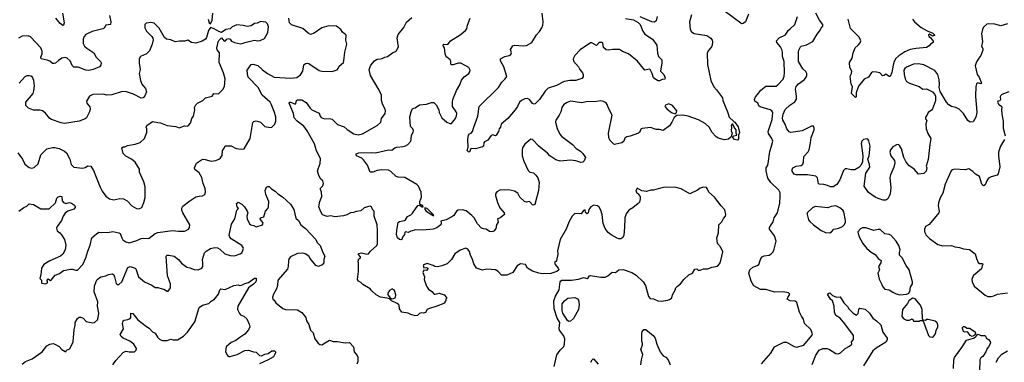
# Model space of a CAD drawing. Extents: x 2133461 to 2293071, y 753526 to 916327.
# Tile 422 of 459: x 2247897 to 2259296, y 888985 to 892949. Entities that reach past the tile are written whole.
import ezdxf

# ---------------------------------------------------------------- set-up
doc = ezdxf.new("R2010")
doc.units = 0

msp = doc.modelspace()

# ---------------------------------------------------------------- linework, layer by layer
at = {"layer": '0CON10XD'}
for points in [[(2256336, 893015), (2256299, 892925), (2256274, 892906), (2256255, 892903), (2256245, 892909), (2256052, 893052)], [(2248938, 892998), (2248954, 892925), (2248948, 892895), (2248895, 892886), (2248875, 892853), (2248858, 892842), (2248735, 892812), (2248663, 892777), (2248644, 892755), (2248632, 892725), (2248633, 892675), (2248649, 892645), (2248675, 892619), (2248754, 892565), (2248783, 892515), (2248832, 892465), (2248839, 892449), (2248835, 892422), (2248820, 892405), (2248747, 892373), (2248699, 892361), (2248664, 892366), (2248575, 892400), (2248522, 892402), (2248505, 892418), (2248480, 892475), (2248445, 892504), (2248425, 892512), (2248385, 892504), (2248345, 892479), (2248312, 892448), (2248295, 892441), (2248275, 892444), (2248245, 892469), (2248215, 892482), (2248146, 892496), (2248143, 892515), (2248157, 892555), (2248158, 892585), (2248143, 892625), (2248022, 892752), (2247994, 892764), (2247925, 892759), (2247882, 892735)], [(2247886, 890734), (2247943, 890777), (2247980, 890790), (2248005, 890817), (2248055, 890810), (2248142, 890762), (2248239, 890761), (2248310, 890830), (2248326, 890884), (2248342, 890898), (2248367, 890907), (2248385, 890902), (2248390, 890855), (2248405, 890834), (2248432, 890822), (2248475, 890834), (2248495, 890828), (2248532, 890802), (2248541, 890785), (2248539, 890775), (2248523, 890757), (2248456, 890734), (2248425, 890712), (2248402, 890678), (2248382, 890625), (2248330, 890555), (2248324, 890536), (2248330, 890505), (2248363, 890483), (2248382, 890462), (2248415, 890408), (2248432, 890342), (2248424, 890285), (2248395, 890237), (2248368, 890212), (2248245, 890160), (2248175, 890117), (2248148, 890075), (2248141, 889999), (2248130, 889955), (2248150, 889935), (2248150, 889905), (2248155, 889900), (2248195, 889892), (2248220, 889905), (2248220, 889925), (2248212, 889935), (2248225, 889952), (2248253, 889933), (2248260, 889935), (2248307, 889995), (2248356, 890014), (2248404, 890046), (2248485, 890064), (2248505, 890064), (2248545, 890050), (2248565, 890051), (2248626, 890115), (2248662, 890195), (2248687, 890273), (2248711, 890339), (2248732, 890425), (2248785, 890472), (2248815, 890491), (2248915, 890486), (2248975, 890499), (2249044, 890484), (2249062, 890475), (2249078, 890425), (2249091, 890401), (2249125, 890379), (2249165, 890369), (2249255, 890393), (2249305, 890416), (2249395, 890423), (2249465, 890476), (2249495, 890489), (2249665, 890512), (2249735, 890501), (2249805, 890503), (2249825, 890509), (2249850, 890525), (2249864, 890545), (2249868, 890575), (2249786, 890715), (2249773, 890745), (2249773, 890767), (2249787, 890793), (2249866, 890854), (2249935, 890898), (2249975, 890908), (2250015, 890913), (2250040, 890925), (2250050, 890955), (2250046, 890995), (2250021, 891055), (2250007, 891125), (2249975, 891178), (2249924, 891215), (2249922, 891235), (2249945, 891291), (2250015, 891334), (2250045, 891332), (2250115, 891311), (2250168, 891322), (2250203, 891337), (2250220, 891350), (2250240, 891380), (2250244, 891435), (2250262, 891455), (2250275, 891490), (2250345, 891489), (2250405, 891458), (2250465, 891452), (2250494, 891456), (2250567, 891575), (2250595, 891760), (2250608, 891772), (2250635, 891778), (2250685, 891763), (2250735, 891713), (2250795, 891701), (2250815, 891707), (2250849, 891741), (2250862, 891775), (2250861, 891825), (2250845, 891887), (2250814, 891965), (2250795, 891994), (2250706, 892075), (2250656, 892165), (2250542, 892285), (2250533, 892323), (2250532, 892365), (2250575, 892430), (2250595, 892436), (2250655, 892418), (2250708, 892368), (2250765, 892326), (2250845, 892286), (2251035, 892272), (2251105, 892282), (2251147, 892313), (2251174, 892355), (2251185, 892428), (2251205, 892442), (2251224, 892446), (2251245, 892443), (2251365, 892361), (2251394, 892354), (2251515, 892351), (2251571, 892369), (2251584, 892385), (2251597, 892413), (2251644, 892455), (2251651, 892475), (2251661, 892575), (2251684, 892665), (2251673, 892713), (2251677, 892765), (2251672, 892775), (2251636, 892806), (2251615, 892836), (2251565, 892876), (2251475, 892880), (2251395, 892857), (2251305, 892794), (2251265, 892778), (2251235, 892793), (2251175, 892846), (2251045, 892889), (2251021, 892915), (2251012, 892968)], [(2248391, 893025), (2248410, 892915), (2248405, 892888), (2248396, 892884), (2248364, 892905), (2248315, 892966)], [(2250080, 892955), (2250090, 892915), (2250105, 892900)], [(2250105, 892900), (2250126, 892944), (2250133, 893025)], [(2252997, 890283), (2252935, 890239), (2252896, 890175), (2252845, 890124), (2252785, 890100), (2252735, 890090), (2252705, 890094), (2252685, 890106), (2252615, 890127), (2252585, 890118), (2252568, 890105), (2252575, 890078), (2252605, 890084), (2252624, 890074), (2252624, 890065), (2252605, 890049), (2252575, 890052), (2252563, 890025), (2252583, 889975), (2252581, 889945), (2252606, 889865), (2252630, 889830), (2252670, 889805), (2252695, 889774), (2252708, 889772), (2252755, 889786), (2252810, 889765), (2252840, 889735), (2252840, 889725), (2252830, 889715), (2252830, 889695), (2252820, 889685), (2252820, 889675), (2252808, 889665), (2252727, 889633), (2252630, 889605), (2252614, 889596), (2252595, 889563), (2252573, 889553), (2252545, 889558), (2252525, 889548), (2252504, 889526), (2252476, 889524), (2252425, 889537), (2252395, 889552), (2252320, 889565), (2252293, 889603), (2252290, 889645), (2252283, 889653), (2252266, 889666), (2252200, 889695), (2252178, 889718), (2252152, 889728), (2252075, 889738), (2252025, 889767), (2251972, 889812), (2251955, 889834), (2251868, 889885), (2251848, 889908), (2251821, 889925), (2251808, 889945), (2251820, 890035), (2251820, 890135), (2251814, 890156), (2251825, 890182), (2251842, 890195), (2251842, 890205), (2251814, 890236), (2251823, 890245), (2251855, 890251), (2251915, 890238), (2251935, 890241), (2251958, 890272), (2252033, 890335), (2252041, 890355), (2252041, 890505), (2252034, 890575), (2252002, 890675), (2252001, 890735), (2251982, 890755), (2251970, 890785), (2251955, 890793), (2251925, 890786), (2251885, 890771), (2251845, 890737), (2251795, 890729), (2251762, 890718), (2251725, 890716), (2251685, 890691), (2251645, 890681), (2251545, 890669), (2251499, 890679), (2251475, 890676), (2251455, 890671), (2251403, 890693), (2251382, 890725), (2251361, 890785), (2251372, 890845), (2251394, 890905), (2251390, 890955), (2251378, 890985), (2251378, 891002), (2251405, 891028), (2251414, 891055), (2251406, 891085), (2251384, 891104), (2251361, 891145), (2251346, 891195), (2251351, 891225), (2251376, 891285), (2251380, 891345), (2251335, 891434), (2251309, 891515), (2251227, 891665), (2251186, 891716), (2251111, 891775), (2251074, 891815), (2251068, 891865), (2251018, 891985), (2251024, 891996), (2251035, 891997), (2251085, 891972), (2251095, 891980), (2251102, 892015), (2251115, 892023), (2251165, 892022), (2251215, 891991), (2251261, 891925), (2251280, 891905), (2251365, 891866), (2251374, 891835), (2251388, 891818), (2251425, 891803), (2251485, 891806), (2251515, 891798), (2251578, 891738), (2251655, 891709), (2251688, 891678), (2251767, 891627), (2251815, 891619), (2251865, 891627), (2252034, 891725), (2252077, 891765), (2252086, 891805), (2252129, 891865), (2252131, 891895), (2252128, 891915), (2252101, 891965), (2252084, 892014), (2252084, 892075), (2252077, 892095), (2252048, 892155), (2251958, 892305), (2251943, 892375), (2251964, 892425), (2252005, 892474), (2252035, 892491), (2252074, 892496), (2252095, 892499), (2252125, 892516), (2252156, 892524), (2252215, 892566), (2252255, 892587), (2252281, 892635), (2252268, 892735), (2252280, 892780), (2252345, 892861), (2252375, 892920), (2252436, 892974)], [(2255447, 891764), (2255419, 891721), (2255345, 891669), (2255305, 891680), (2255265, 891680), (2255202, 891702), (2255105, 891692), (2255089, 891681), (2255074, 891646), (2255063, 891637), (2254965, 891602), (2254925, 891594), (2254903, 891577), (2254893, 891545), (2254868, 891525), (2254785, 891507), (2254775, 891509), (2254728, 891555), (2254716, 891585), (2254715, 891635), (2254758, 891845), (2254713, 891925), (2254700, 891970), (2254686, 891986), (2254655, 892004), (2254625, 892011), (2254575, 892002), (2254455, 891999), (2254405, 891988), (2254275, 892006), (2254237, 891993), (2254195, 891968), (2254173, 891935), (2254161, 891885), (2254142, 891845), (2254106, 891785), (2254102, 891762), (2254120, 891690), (2254151, 891625), (2254175, 891598), (2254299, 891505), (2254340, 891460), (2254389, 891429), (2254415, 891402), (2254448, 891355), (2254431, 891315), (2254415, 891301), (2254395, 891297), (2254335, 891317), (2254275, 891326), (2254155, 891311), (2254105, 891329), (2254034, 891375), (2254009, 891405), (2253909, 891485), (2253835, 891562), (2253815, 891566), (2253745, 891509), (2253719, 891465), (2253713, 891443), (2253714, 891374), (2253734, 891314), (2253785, 891206), (2253805, 891186), (2253845, 891177), (2253872, 891152), (2253895, 891118), (2253910, 891065), (2253902, 890975), (2253860, 890810), (2253846, 890804), (2253835, 890807), (2253805, 890842), (2253795, 890847), (2253765, 890840), (2253740, 890845), (2253686, 890895), (2253663, 890943), (2253626, 890966), (2253555, 890982), (2253505, 890978), (2253465, 890982), (2253421, 890959), (2253407, 890935), (2253406, 890915), (2253428, 890835), (2253455, 890772), (2253506, 890715), (2253509, 890695), (2253455, 890652), (2253430, 890645), (2253437, 890605), (2253418, 890575), (2253410, 890535), (2253392, 890508), (2253375, 890497), (2253355, 890494), (2253335, 890500), (2253296, 890526), (2253265, 890529), (2253245, 890538), (2253199, 890589), (2253160, 890655), (2253133, 890685), (2253065, 890736), (2253025, 890749), (2252975, 890747), (2252955, 890733), (2252924, 890685), (2252902, 890668), (2252835, 890634), (2252771, 890619), (2252776, 890596), (2252771, 890575), (2252728, 890542), (2252685, 890526), (2252565, 890515), (2252485, 890519), (2252425, 890504), (2252395, 890489), (2252365, 890494), (2252355, 890487), (2252351, 890465), (2252329, 890435), (2252322, 890408), (2252308, 890402), (2252295, 890406), (2252270, 890425), (2252258, 890465), (2252262, 890515), (2252279, 890601), (2252296, 890614), (2252352, 890625), (2252365, 890633), (2252388, 890672), (2252425, 890692), (2252445, 890712), (2252505, 890798), (2252525, 890804), (2252558, 890785), (2252570, 890785), (2252565, 890798), (2252533, 890813), (2252530, 890820), (2252529, 890845), (2252543, 890875), (2252549, 890895), (2252545, 890955), (2252513, 891023), (2252495, 891042), (2252355, 891124), (2252279, 891129), (2252255, 891136), (2252193, 891193), (2252165, 891208), (2252089, 891211), (2252037, 891203), (2251985, 891184), (2251956, 891186), (2251925, 891266), (2251879, 891329), (2251859, 891349), (2251798, 891375), (2251792, 891385), (2251794, 891396), (2251825, 891410), (2251965, 891413), (2252015, 891408), (2252165, 891444), (2252205, 891440), (2252242, 891468), (2252262, 891475), (2252335, 891481), (2252365, 891491), (2252391, 891505), (2252424, 891545), (2252431, 891565), (2252434, 891615), (2252453, 891647), (2252456, 891665), (2252448, 891685), (2252421, 891715), (2252414, 891826), (2252428, 891885), (2252445, 891920), (2252475, 891930), (2252525, 891964), (2252608, 891972), (2252665, 891991), (2252690, 891990), (2252719, 891965), (2252748, 891908), (2252754, 891875), (2252786, 891815), (2252843, 891763), (2252875, 891748), (2252895, 891750), (2252941, 891805), (2252954, 891836), (2252957, 891865), (2252950, 891885), (2252906, 891945), (2252906, 891995), (2252913, 892025), (2252955, 892130), (2252994, 892196), (2253011, 892249), (2253042, 892288), (2253097, 892325), (2253109, 892345), (2253111, 892365), (2253095, 892396), (2253006, 892446), (2252975, 892447), (2252915, 892427), (2252895, 892427), (2252887, 892435), (2252888, 892468), (2252879, 892485), (2252844, 892514), (2252832, 892532), (2252822, 892555), (2252814, 892625), (2252794, 892656), (2252806, 892666), (2252855, 892662), (2252883, 892705), (2252995, 892776), (2253059, 892825), (2253072, 892845), (2253080, 892885), (2253113, 892967)], [(2255331, 892451), (2255316, 892355), (2255355, 892316), (2255371, 892275), (2255365, 892262), (2255335, 892258), (2255305, 892243), (2255285, 892243), (2255235, 892278), (2255221, 892325), (2255195, 892372), (2255185, 892377), (2255135, 892367), (2255048, 892468), (2254945, 892555), (2254875, 892581), (2254843, 892603), (2254765, 892606), (2254715, 892596), (2254685, 892602), (2254656, 892626), (2254647, 892677), (2254637, 892687), (2254605, 892684), (2254575, 892651), (2254521, 892681), (2254505, 892682), (2254385, 892601), (2254324, 892535), (2254303, 892495), (2254310, 892470), (2254366, 892405), (2254382, 892372), (2254414, 892335), (2254420, 892310), (2254420, 892290), (2254405, 892270), (2254335, 892246), (2254265, 892244), (2254200, 892235), (2254113, 892187), (2254015, 892156), (2253979, 892121), (2253916, 892025), (2253865, 891976), (2253855, 891973), (2253835, 891981), (2253805, 892024), (2253777, 892037), (2253745, 892035), (2253707, 892013), (2253685, 891995), (2253661, 891945), (2253632, 891905), (2253547, 891805), (2253471, 891739), (2253464, 891706), (2253449, 891685), (2253442, 891655), (2253415, 891612), (2253405, 891607), (2253375, 891619), (2253355, 891611), (2253315, 891556), (2253277, 891535), (2253270, 891525), (2253266, 891485), (2253255, 891477), (2253175, 891457), (2253125, 891458), (2253115, 891450), (2253108, 891425), (2253095, 891418), (2253077, 891435), (2253091, 891475), (2253084, 891565), (2253094, 891615), (2253103, 891627), (2253125, 891636), (2253141, 891655), (2253153, 891707), (2253201, 891835), (2253218, 891945), (2253441, 892165), (2253479, 892225), (2253519, 892265), (2253536, 892294), (2253504, 892405), (2253464, 892475), (2253462, 892498), (2253512, 892525), (2253564, 892536), (2253584, 892546), (2253589, 892565), (2253579, 892605), (2253605, 892646), (2253626, 892654), (2253725, 892646), (2253765, 892651), (2253825, 892684), (2253881, 892775), (2253915, 892814), (2253943, 892857), (2253954, 892885), (2253957, 892925), (2253946, 893025)], [(2254912, 892965), (2255005, 892946), (2255057, 892917), (2255082, 892892), (2255111, 892815), (2255135, 892781), (2255225, 892724), (2255272, 892655), (2255281, 892561), (2255292, 892525), (2255333, 892485), (2255331, 892451)], [(2255279, 892985), (2255266, 892935), (2255248, 892922), (2255214, 892924), (2255081, 892981)], [(2255676, 893005), (2255652, 892925), (2255660, 892835), (2255675, 892810), (2255705, 892789), (2255852, 892765), (2255897, 892737), (2255914, 892714), (2255918, 892695), (2255914, 892655), (2255906, 892634), (2255869, 892591), (2255857, 892563), (2255860, 892430), (2255897, 892245), (2255934, 892174), (2255965, 892136), (2256033, 892045), (2256036, 892015), (2256091, 891885), (2256110, 891820), (2256165, 891770), (2256178, 891765), (2256215, 891710), (2256230, 891645), (2256220, 891615), (2256219, 891571), (2256206, 891554), (2256172, 891562), (2256153, 891585), (2256152, 891595), (2256164, 891606), (2256200, 891615), (2256192, 891635), (2256193, 891675), (2256168, 891705), (2256155, 891740), (2256145, 891740), (2256133, 891725), (2256138, 891705), (2256134, 891665), (2256144, 891635), (2256133, 891595), (2256105, 891566), (2256055, 891560), (2255985, 891580), (2255958, 891598), (2255915, 891646), (2255881, 891705), (2255835, 891748), (2255755, 891791), (2255635, 891833), (2255574, 891846), (2255505, 891842), (2255475, 891818), (2255447, 891764)], [(2256484, 888966), (2256595, 889089), (2256634, 889166), (2256745, 889217), (2256775, 889220), (2256865, 889169), (2256892, 889162), (2256975, 889184), (2257069, 889295), (2257074, 889315), (2257056, 889365), (2256985, 889435), (2256972, 889485), (2256949, 889519), (2256927, 889567), (2256895, 889679), (2256875, 889693), (2256816, 889696), (2256784, 889714), (2256789, 889735), (2256811, 889765), (2256812, 889775), (2256798, 889788), (2256735, 889799), (2256635, 889798), (2256535, 889826), (2256475, 889828), (2256395, 889871), (2256367, 889925), (2256340, 890015), (2256349, 890055), (2256385, 890086), (2256435, 890104), (2256455, 890118), (2256478, 890185), (2256493, 890207), (2256515, 890216), (2256574, 890226), (2256594, 890236), (2256619, 890265), (2256633, 890295), (2256657, 890385), (2256635, 890448), (2256576, 890525), (2256578, 890545), (2256599, 890575), (2256619, 890611), (2256632, 890658), (2256671, 890715), (2256699, 890825), (2256702, 890905), (2256700, 890945), (2256686, 890976), (2256595, 891066), (2256558, 891115), (2256538, 891202), (2256540, 891235), (2256555, 891258), (2256562, 891285), (2256580, 891425), (2256602, 891485), (2256616, 891545), (2256605, 891575), (2256565, 891634), (2256562, 891655), (2256607, 891793), (2256615, 891875), (2256606, 891895), (2256585, 891908), (2256470, 891940), (2256454, 891954), (2256443, 891983), (2256410, 892005), (2256404, 892025), (2256414, 892055), (2256440, 892085), (2256479, 892135), (2256535, 892179), (2256655, 892182), (2256675, 892196), (2256735, 892263), (2256747, 892295), (2256753, 892335), (2256746, 892465), (2256728, 892525), (2256727, 892575), (2256719, 892605), (2256705, 892635), (2256664, 892685), (2256660, 892705), (2256689, 892741), (2256764, 892776), (2256794, 892826), (2256818, 892842), (2256870, 892895), (2256904, 892986)], [(2257250, 891030), (2257207, 891043), (2257155, 891045), (2257145, 891051), (2257135, 891118), (2257115, 891139), (2257016, 891154), (2256885, 891153), (2256865, 891164), (2256842, 891195), (2256839, 891215), (2256847, 891235), (2256885, 891256), (2256946, 891264), (2256964, 891276), (2256972, 891305), (2256974, 891366), (2257025, 891421), (2257037, 891445), (2257054, 891524), (2257059, 891585), (2257094, 891675), (2257096, 891695), (2257086, 891716), (2257066, 891716), (2256956, 891664), (2256825, 891643), (2256805, 891650), (2256778, 891685), (2256761, 891741), (2256731, 891785), (2256727, 891815), (2256735, 891855), (2256760, 891910), (2256815, 891959), (2256870, 892000), (2256889, 892031), (2256892, 892065), (2256878, 892145), (2256885, 892175), (2256915, 892209), (2256985, 892259), (2257004, 892285), (2257011, 892305), (2257011, 892325), (2257000, 892350), (2256965, 892381), (2256914, 892465), (2256913, 892573), (2256918, 892595), (2256936, 892634), (2256945, 892642), (2257005, 892657), (2257081, 892699), (2257128, 892782), (2257158, 892815), (2257175, 892853), (2257194, 892875), (2257196, 892895), (2257155, 892943), (2257116, 893025)], [(2258233, 892955), (2258256, 892925), (2258335, 892858), (2258405, 892819), (2258468, 892795), (2258488, 892775), (2258490, 892765), (2258465, 892758), (2258432, 892782), (2258418, 892775), (2258422, 892755), (2258443, 892743), (2258471, 892701), (2258473, 892687), (2258442, 892668), (2258425, 892647), (2258395, 892628), (2258275, 892618), (2258205, 892604), (2258145, 892579), (2258077, 892533), (2258041, 892499), (2258022, 892465), (2258008, 892425), (2257995, 892338), (2257975, 892292), (2257963, 892293), (2257925, 892318), (2257907, 892303), (2257885, 892298), (2257855, 892333), (2257815, 892344), (2257775, 892346), (2257760, 892340), (2257725, 892283), (2257675, 892262), (2257608, 892182), (2257581, 892105), (2257582, 892055), (2257575, 892048), (2257527, 892097), (2257538, 892175), (2257522, 892205), (2257513, 892295), (2257527, 892325), (2257530, 892355), (2257507, 892395), (2257504, 892455), (2257536, 892504), (2257546, 892565), (2257570, 892625), (2257605, 892653), (2257628, 892682), (2257637, 892705), (2257615, 892747), (2257517, 892847), (2257488, 892955)], [(2247875, 891410), (2247929, 891335), (2247957, 891277), (2248005, 891241), (2248035, 891232), (2248065, 891240), (2248110, 891280), (2248140, 891385), (2248213, 891457), (2248275, 891472), (2248305, 891472), (2248355, 891461), (2248415, 891428), (2248438, 891408), (2248476, 891335), (2248494, 891274), (2248522, 891242), (2248623, 891233), (2248655, 891239), (2248685, 891260), (2248722, 891255), (2248750, 891205), (2248827, 891013), (2248852, 890965), (2248896, 890906), (2248935, 890878), (2248985, 890867), (2249055, 890879), (2249097, 890877), (2249143, 890853), (2249197, 890795), (2249248, 890765), (2249275, 890761), (2249312, 890778), (2249336, 890834), (2249348, 890892), (2249349, 891015), (2249334, 891074), (2249284, 891185), (2249285, 891220), (2249235, 891302), (2249190, 891335), (2249125, 891370), (2249095, 891402), (2249078, 891465), (2249093, 891477), (2249115, 891478), (2249145, 891492), (2249235, 891510), (2249291, 891529), (2249340, 891575), (2249363, 891625), (2249370, 891645), (2249370, 891685), (2249363, 891705), (2249370, 891725), (2249435, 891771), (2249495, 891758), (2249526, 891756), (2249606, 891724), (2249705, 891712), (2249745, 891700), (2249805, 891723), (2249835, 891716), (2249850, 891725), (2249875, 891752), (2249891, 891805), (2249909, 891835), (2249924, 891905), (2249919, 891935), (2249937, 891965), (2249955, 891983), (2250017, 892013), (2250050, 892045), (2250125, 892063), (2250146, 892094), (2250198, 892092), (2250250, 892140), (2250269, 892175), (2250277, 892267), (2250255, 892335), (2250206, 892455), (2250209, 892565), (2250182, 892602), (2250179, 892619), (2250193, 892695), (2250202, 892708), (2250235, 892740), (2250265, 892702), (2250280, 892705), (2250294, 892726), (2250315, 892733), (2250332, 892725), (2250350, 892700), (2250385, 892684), (2250455, 892671), (2250485, 892677), (2250505, 892687), (2250615, 892711), (2250655, 892704), (2250681, 892709), (2250730, 892730), (2250768, 892802), (2250776, 892865), (2250765, 892902), (2250745, 892920), (2250685, 892929), (2250645, 892910), (2250615, 892904), (2250575, 892879), (2250530, 892870), (2250485, 892883), (2250409, 892891), (2250355, 892867), (2250335, 892844), (2250285, 892837), (2250235, 892802), (2250203, 892813), (2250150, 892845), (2250105, 892860), (2250082, 892825), (2250060, 892745), (2250047, 892725), (2250008, 892702), (2249935, 892679), (2249885, 892684), (2249845, 892712), (2249810, 892700), (2249749, 892701), (2249695, 892694), (2249645, 892718), (2249598, 892725), (2249574, 892744), (2249512, 892852), (2249455, 892908), (2249415, 892918), (2249360, 892910), (2249344, 892895), (2249347, 892855), (2249365, 892818), (2249428, 892755), (2249439, 892735), (2249441, 892715), (2249432, 892665), (2249399, 892591), (2249366, 892555), (2249294, 892525), (2249280, 892495), (2249279, 892445), (2249291, 892375), (2249281, 892325), (2249296, 892246), (2249310, 892205), (2249353, 892153), (2249364, 892115), (2249345, 892067), (2249325, 892046), (2249305, 892040), (2249216, 892086), (2249135, 892113), (2249085, 892120), (2248965, 892079), (2248905, 892078), (2248865, 892089), (2248745, 892083), (2248704, 892066), (2248671, 892005), (2248675, 891983), (2248710, 891940), (2248712, 891918), (2248706, 891885), (2248670, 891815), (2248655, 891802), (2248585, 891776), (2248415, 891750), (2248376, 891756), (2248265, 891793), (2248245, 891807), (2248197, 891867), (2248162, 891895), (2248135, 891904), (2248055, 891904), (2247998, 891925), (2247967, 891955), (2247969, 891995), (2248051, 892095), (2248062, 892125), (2248069, 892185), (2248062, 892245), (2248045, 892284), (2248027, 892297), (2248005, 892301), (2247979, 892301), (2247955, 892290), (2247891, 892215)], [(2259335, 892901), (2259255, 892879), (2259185, 892898), (2259115, 892902), (2259095, 892896), (2259055, 892863), (2259043, 892835), (2259034, 892785), (2259044, 892696), (2259032, 892645), (2259046, 892616), (2259047, 892595), (2259026, 892535), (2259000, 892505), (2258975, 892462), (2258961, 892415), (2258981, 892315), (2259005, 892284), (2259031, 892215), (2259025, 892206), (2258985, 892219), (2258975, 892208), (2258966, 892175), (2258964, 892065), (2258977, 891875), (2258968, 891822), (2258934, 891766), (2258902, 891762), (2258875, 891784), (2258824, 891865), (2258774, 891914), (2258735, 891934), (2258684, 891944), (2258654, 891964), (2258626, 891996), (2258555, 892120), (2258541, 892165), (2258548, 892205), (2258542, 892255), (2258525, 892315), (2258492, 892362), (2258365, 892428), (2258303, 892437), (2258245, 892433), (2258165, 892400), (2258144, 892385), (2258133, 892367), (2258136, 892315), (2258150, 892265), (2258166, 892236), (2258198, 892215), (2258311, 892175), (2258355, 892147), (2258395, 892148), (2258466, 892116), (2258493, 892085), (2258499, 892065), (2258498, 892012), (2258465, 891918), (2258455, 891903), (2258416, 891875), (2258401, 891839), (2258385, 891820), (2258384, 891804), (2258398, 891785), (2258389, 891745), (2258393, 891685), (2258412, 891632), (2258446, 891575), (2258433, 891507), (2258415, 891330), (2258390, 891255), (2258400, 891235), (2258392, 891198), (2258365, 891170), (2258304, 891164), (2258251, 891221), (2258192, 891262), (2258158, 891308), (2258135, 891355), (2258105, 891455), (2258084, 891494), (2258075, 891503), (2258055, 891504), (2258005, 891480), (2257979, 891445), (2257971, 891415), (2257984, 891374), (2258025, 891320), (2258029, 891295), (2258019, 891245), (2257977, 891155), (2257973, 891125), (2257981, 891005), (2257976, 890934), (2257964, 890906), (2257948, 890875), (2257925, 890860), (2257895, 890861), (2257835, 890879), (2257802, 890895), (2257725, 890950), (2257674, 891025), (2257695, 891172), (2257738, 891245), (2257736, 891275), (2257717, 891335), (2257732, 891375), (2257742, 891485), (2257729, 891549), (2257717, 891566), (2257705, 891571), (2257665, 891564), (2257648, 891545), (2257638, 891518), (2257659, 891375), (2257654, 891305), (2257637, 891263), (2257611, 891239), (2257565, 891211), (2257525, 891211), (2257475, 891225), (2257454, 891225), (2257435, 891206), (2257392, 891095), (2257358, 891042), (2257315, 891016), (2257285, 891017), (2257250, 891030)], [(2259347, 892113), (2259266, 892084), (2259255, 892072), (2259250, 892055), (2259252, 892025), (2259245, 892012), (2259222, 892008), (2259218, 891995), (2259235, 891967), (2259265, 891947), (2259269, 891935), (2259264, 891915), (2259266, 891855), (2259282, 891775), (2259283, 891693), (2259305, 891605)], [(2255485, 891862), (2255502, 891875), (2255506, 891895), (2255455, 891957), (2255414, 891976), (2255375, 891962), (2255368, 891945), (2255392, 891915), (2255445, 891877), (2255485, 891862)], [(2259297, 891565), (2259253, 891485), (2259228, 891415), (2259228, 891375), (2259244, 891246), (2259224, 891166), (2259215, 891152), (2259145, 891132), (2259115, 891116), (2259097, 891093), (2259075, 891038), (2259055, 891028), (2259035, 891048), (2259009, 891135), (2258963, 891163), (2258933, 891193), (2258885, 891223), (2258845, 891213), (2258715, 891220), (2258695, 891213), (2258681, 891199), (2258610, 891045), (2258585, 890942), (2258552, 890888), (2258535, 890832), (2258531, 890795), (2258542, 890735), (2258538, 890715), (2258425, 890578), (2258385, 890558), (2258373, 890525), (2258372, 890495), (2258393, 890455), (2258429, 890419), (2258525, 890349), (2258585, 890334), (2258684, 890336), (2258725, 890320), (2258778, 890315), (2258825, 890300), (2258895, 890289), (2258960, 890240), (2258974, 890185), (2258995, 890140), (2259008, 890128), (2259045, 890130), (2259048, 890115), (2259042, 890102), (2259032, 890065), (2258936, 889984), (2258919, 889945), (2258924, 889915), (2258948, 889868), (2259075, 889763), (2259105, 889747), (2259145, 889747), (2259175, 889754), (2259216, 889774), (2259335, 889788)], [(2247925, 888962), (2247965, 888994), (2248043, 889025), (2248158, 889105), (2248213, 889177), (2248245, 889194), (2248285, 889201), (2248305, 889196), (2248355, 889168), (2248385, 889134), (2248425, 889110), (2248435, 889110), (2248440, 889125), (2248478, 889142), (2248517, 889223), (2248526, 889365), (2248538, 889412), (2248539, 889445), (2248565, 889492), (2248585, 889506), (2248605, 889508), (2248631, 889495), (2248666, 889456), (2248745, 889442), (2248762, 889445), (2248796, 889475), (2248806, 889505), (2248812, 889555), (2248798, 889635), (2248801, 889685), (2248760, 889800), (2248764, 889865), (2248781, 889919), (2248795, 889944), (2248835, 889976), (2248895, 889984), (2248925, 890002), (2248970, 890010), (2248985, 889996), (2248994, 889975), (2249015, 889898), (2249025, 889887), (2249045, 889886), (2249079, 889915), (2249148, 890082), (2249175, 890094), (2249234, 890074), (2249242, 890065), (2249274, 889975), (2249343, 889915), (2249425, 889878), (2249465, 889849), (2249495, 889850), (2249545, 889834), (2249565, 889833), (2249605, 889808), (2249615, 889808), (2249643, 889845), (2249644, 889895), (2249610, 889985), (2249594, 890215), (2249606, 890224), (2249625, 890224), (2249685, 890213), (2249735, 890174), (2249772, 890132), (2249833, 890085), (2249865, 890080), (2249915, 890058), (2249965, 890056), (2250005, 890074), (2250016, 890094), (2250019, 890135), (2250014, 890175), (2250037, 890253), (2250055, 890272), (2250105, 890303), (2250155, 890313), (2250188, 890308), (2250213, 890293), (2250271, 890241), (2250335, 890220), (2250385, 890217), (2250450, 890240), (2250467, 890253), (2250482, 890278), (2250489, 890305), (2250486, 890315), (2250469, 890335), (2250347, 890415), (2250328, 890435), (2250323, 890455), (2250351, 890585), (2250388, 890645), (2250410, 890745), (2250430, 890765), (2250413, 890785), (2250408, 890822), (2250425, 890840), (2250470, 890815), (2250500, 890785), (2250530, 890735), (2250540, 890715), (2250527, 890675), (2250529, 890645), (2250557, 890587), (2250574, 890574), (2250607, 890567), (2250635, 890552), (2250709, 890575), (2250714, 890595), (2250681, 890645), (2250686, 890655), (2250725, 890670), (2250744, 890735), (2250770, 890765), (2250776, 890784), (2250783, 890847), (2250748, 890925), (2250739, 890975), (2250755, 891013), (2250769, 891021), (2250785, 891018), (2250811, 890991), (2250855, 890964), (2250885, 890934), (2250939, 890899), (2251034, 890815), (2251069, 890755), (2251095, 890653), (2251126, 890625), (2251150, 890575), (2251205, 890534), (2251324, 890405), (2251342, 890372), (2251374, 890335), (2251406, 890256), (2251428, 890215), (2251419, 890175), (2251419, 890135), (2251398, 890112), (2251355, 890093), (2251327, 890107), (2251258, 890185), (2251244, 890214), (2251202, 890242), (2251175, 890249), (2251115, 890243), (2251033, 890207), (2251016, 890185), (2251009, 890165), (2251006, 890094), (2250998, 890062), (2250886, 889935), (2250881, 889875), (2250871, 889835), (2250836, 889775), (2250822, 889735), (2250827, 889717), (2250844, 889704), (2250863, 889675), (2250945, 889606), (2250975, 889598), (2251115, 889592), (2251165, 889560), (2251208, 889505), (2251218, 889465), (2251244, 889424), (2251265, 889358), (2251293, 889325), (2251314, 889255), (2251351, 889205), (2251371, 889191), (2251395, 889187), (2251485, 889240), (2251525, 889224), (2251575, 889226), (2251665, 889210), (2251715, 889214), (2251763, 889165), (2251768, 889108), (2251803, 889065), (2251810, 889045), (2251810, 888995), (2251801, 888965)], [(2254083, 888935), (2254115, 889073), (2254153, 889127), (2254195, 889168), (2254203, 889195), (2254207, 889255), (2254193, 889295), (2254148, 889358), (2254143, 889375), (2254151, 889445), (2254119, 889495), (2254085, 889605), (2254081, 889695), (2254101, 889749), (2254142, 889825), (2254154, 889916), (2254161, 889929), (2254174, 889936), (2254285, 889936), (2254365, 889948), (2254425, 889966), (2254465, 889956), (2254478, 889962), (2254495, 889985), (2254505, 889988), (2254625, 889969), (2254675, 889970), (2254706, 889984), (2254755, 890028), (2254795, 890026), (2254834, 890056), (2254885, 890058), (2254985, 890023), (2255035, 889992), (2255115, 889918), (2255142, 889872), (2255177, 889745), (2255195, 889724), (2255235, 889719), (2255285, 889697), (2255325, 889694), (2255400, 889705), (2255428, 889715), (2255448, 889732), (2255456, 889764), (2255485, 889818), (2255495, 889848), (2255512, 889868), (2255546, 889894), (2255587, 889945), (2255644, 889996), (2255685, 890018), (2255715, 890062), (2255736, 890066), (2255753, 890053), (2255775, 890050), (2255815, 890067), (2255865, 890068), (2255910, 890085), (2255975, 890097), (2256002, 890128), (2256016, 890164), (2256036, 890264), (2256011, 890321), (2255975, 890360), (2255968, 890425), (2255988, 890485), (2255993, 890577), (2256025, 890610), (2256045, 890650), (2256068, 890675), (2256072, 890695), (2256061, 890751), (2256017, 890795), (2255943, 890895), (2255876, 890955), (2255858, 890998), (2255848, 891008), (2255815, 891013), (2255775, 891000), (2255744, 890976), (2255655, 890933), (2255554, 890994), (2255496, 891006), (2255370, 891010), (2255315, 891001), (2255235, 890976), (2255204, 890976), (2255155, 890960), (2255098, 890968), (2255045, 891000), (2255030, 890965), (2255040, 890955), (2255040, 890945), (2255060, 890935), (2255060, 890925), (2255082, 890902), (2255082, 890875), (2255072, 890838), (2255059, 890821), (2254997, 890773), (2254950, 890745), (2254917, 890703), (2254904, 890656), (2254901, 890545), (2254890, 890455), (2254880, 890430), (2254855, 890413), (2254835, 890412), (2254815, 890420), (2254745, 890459), (2254709, 890489), (2254674, 890534), (2254653, 890593), (2254641, 890695), (2254626, 890745), (2254605, 890780), (2254585, 890796), (2254545, 890803), (2254508, 890785), (2254488, 890755), (2254478, 890715), (2254467, 890703), (2254448, 890718), (2254445, 890748), (2254425, 890742), (2254396, 890704), (2254324, 890706), (2254293, 890677), (2254255, 890608), (2254226, 890535), (2254154, 890405), (2254124, 890275), (2254126, 890235), (2254112, 890165), (2254105, 890150), (2254090, 890145), (2254098, 890115), (2254133, 890075), (2254137, 890055), (2254116, 890034), (2254045, 890011), (2253945, 890009), (2253906, 890016), (2253835, 890040), (2253778, 890075), (2253752, 890115), (2253696, 890124), (2253655, 890103), (2253605, 890024), (2253535, 889993), (2253475, 889994), (2253435, 890036), (2253404, 890054), (2253305, 890062), (2253255, 890051), (2253186, 890076), (2253154, 890124), (2253141, 890175), (2253116, 890225), (2253106, 890266), (2253087, 890295), (2253064, 890304), (2252997, 890283)], [(2252685, 890682), (2252690, 890685), (2252683, 890695), (2252614, 890765), (2252586, 890774), (2252587, 890755), (2252602, 890735), (2252685, 890682)], [(2257275, 890482), (2257296, 890494), (2257324, 890526), (2257381, 890539), (2257424, 890556), (2257445, 890578), (2257456, 890605), (2257456, 890625), (2257438, 890725), (2257426, 890745), (2257394, 890774), (2257344, 890794), (2257292, 890788), (2257255, 890774), (2257105, 890787), (2257075, 890774), (2257014, 890715), (2257014, 890695), (2257031, 890635), (2257043, 890615), (2257086, 890575), (2257175, 890512), (2257225, 890488), (2257275, 890482)], [(2258085, 889766), (2258165, 889772), (2258193, 889787), (2258201, 889799), (2258212, 889855), (2258232, 889895), (2258232, 889915), (2258196, 890055), (2258159, 890105), (2258114, 890194), (2258082, 890225), (2258083, 890255), (2258092, 890285), (2258076, 890336), (2258043, 890385), (2257982, 890455), (2257965, 890463), (2257915, 890470), (2257860, 890520), (2257835, 890522), (2257785, 890510), (2257695, 890540), (2257655, 890542), (2257631, 890529), (2257600, 890495), (2257613, 890445), (2257660, 890360), (2257705, 890301), (2257755, 890259), (2257801, 890231), (2257835, 890187), (2257872, 890165), (2257867, 890135), (2257841, 890095), (2257850, 890055), (2257833, 890015), (2257848, 889948), (2257877, 889887), (2257890, 889860), (2257915, 889832), (2257965, 889824), (2258005, 889796), (2258045, 889778), (2258085, 889766)], [(2248977, 888955), (2249010, 889005), (2249095, 889100), (2249125, 889114), (2249165, 889106), (2249225, 889107), (2249247, 889125), (2249248, 889145), (2249219, 889195), (2249171, 889231), (2249095, 889264), (2249072, 889285), (2249062, 889305), (2249099, 889371), (2249086, 889435), (2249094, 889466), (2249105, 889473), (2249150, 889480), (2249177, 889493), (2249184, 889505), (2249185, 889552), (2249205, 889548), (2249264, 889475), (2249365, 889399), (2249395, 889382), (2249435, 889338), (2249465, 889323), (2249494, 889275), (2249515, 889252), (2249547, 889237), (2249604, 889236), (2249625, 889244), (2249645, 889251), (2249675, 889244), (2249725, 889247), (2249794, 889286), (2249838, 889335), (2249923, 889455), (2249975, 889619), (2250015, 889646), (2250085, 889664), (2250115, 889692), (2250152, 889715), (2250200, 889775), (2250214, 889825), (2250225, 889834), (2250275, 889829), (2250375, 889874), (2250425, 889882), (2250445, 889872), (2250475, 889881), (2250503, 889897), (2250545, 889908), (2250615, 889960), (2250635, 889960), (2250636, 889935), (2250629, 889915), (2250605, 889888), (2250545, 889845), (2250424, 889635), (2250418, 889598), (2250440, 889550), (2250453, 889533), (2250490, 889520), (2250525, 889488), (2250554, 889425), (2250560, 889395), (2250545, 889360), (2250505, 889310), (2250445, 889274), (2250401, 889239), (2250345, 889213), (2250286, 889165), (2250278, 889105), (2250304, 889064), (2250322, 889052), (2250335, 889051), (2250415, 889076), (2250505, 889121), (2250545, 889127), (2250602, 889105), (2250635, 889102), (2250674, 889065), (2250695, 889059), (2250735, 889081), (2250775, 889087), (2250815, 889117), (2250848, 889118), (2250858, 889105), (2250857, 889095), (2250835, 889050), (2250775, 889012), (2250673, 888967)], [(2252205, 889720), (2252225, 889722), (2252248, 889735), (2252253, 889765), (2252236, 889815), (2252215, 889833), (2252205, 889833), (2252178, 889815), (2252160, 889785), (2252158, 889765), (2252185, 889730), (2252205, 889720)], [(2257072, 888958), (2257114, 889066), (2257154, 889125), (2257195, 889144), (2257245, 889144), (2257272, 889135), (2257345, 889086), (2257375, 889082), (2257399, 889095), (2257454, 889146), (2257505, 889170), (2257532, 889195), (2257527, 889223), (2257551, 889249), (2257551, 889295), (2257451, 889431), (2257395, 889494), (2257347, 889527), (2257330, 889565), (2257328, 889635), (2257309, 889695), (2257286, 889715), (2257250, 889775), (2257263, 889787), (2257275, 889788), (2257308, 889758), (2257325, 889750), (2257355, 889740), (2257395, 889742), (2257438, 889675), (2257481, 889631), (2257495, 889602), (2257545, 889552), (2257585, 889530), (2257605, 889550), (2257613, 889597), (2257625, 889612), (2257685, 889601), (2257735, 889552), (2257774, 889494), (2257817, 889465), (2257865, 889419), (2257890, 889335), (2257939, 889265), (2257941, 889245), (2257925, 889220), (2257812, 889148), (2257775, 889116), (2257666, 888944)], [(2254255, 889459), (2254240, 889469), (2254184, 889555), (2254176, 889585), (2254179, 889661), (2254203, 889697), (2254244, 889726), (2254325, 889734), (2254355, 889718), (2254366, 889705), (2254373, 889655), (2254368, 889595), (2254309, 889491), (2254275, 889460), (2254255, 889459)], [(2258465, 889276), (2258475, 889283), (2258498, 889315), (2258506, 889354), (2258526, 889394), (2258528, 889418), (2258521, 889441), (2258495, 889461), (2258415, 889482), (2258398, 889482), (2258385, 889470), (2258362, 889472), (2258350, 889485), (2258346, 889595), (2258325, 889648), (2258265, 889718), (2258233, 889727), (2258192, 889695), (2258177, 889665), (2258118, 889595), (2258110, 889515), (2258135, 889489), (2258165, 889474), (2258197, 889473), (2258225, 889488), (2258240, 889475), (2258245, 889460), (2258315, 889460), (2258323, 889467), (2258348, 889468), (2258360, 889455), (2258418, 889295), (2258435, 889278), (2258465, 889276)], [(2258925, 889283), (2258900, 889295), (2258873, 889333), (2258865, 889338), (2258844, 889334), (2258825, 889342), (2258814, 889375), (2258814, 889386), (2258825, 889398), (2258835, 889400), (2258865, 889382), (2258895, 889382), (2258958, 889338), (2258962, 889318), (2258951, 889299), (2258925, 889283)], [(2255090, 888955), (2255095, 889015), (2255112, 889075), (2255089, 889135), (2255108, 889188), (2255109, 889205), (2255100, 889225), (2255101, 889319), (2255104, 889336), (2255124, 889366), (2255145, 889364), (2255230, 889295), (2255254, 889265), (2255274, 889195), (2255311, 889105), (2255345, 889061), (2255378, 889045), (2255405, 889012), (2255429, 888955)], [(2258710, 888915), (2258714, 889015), (2258721, 889039), (2258804, 889155), (2258858, 889242), (2258938, 889265), (2258958, 889275), (2258978, 889295), (2258982, 889308), (2258995, 889310), (2259025, 889297), (2259076, 889296), (2259090, 889265), (2259115, 889248), (2259134, 889224), (2259136, 889205), (2259115, 889163), (2259097, 889143), (2259082, 889105), (2259046, 889054), (2259025, 889036), (2259014, 889015), (2259008, 888878)], [(2259203, 888985), (2259231, 889035), (2259269, 889081), (2259332, 889118)], [(2254510, 888985), (2254523, 889015), (2254535, 889024), (2254545, 889020), (2254594, 888964)]]:
    msp.add_lwpolyline(points, dxfattribs=at)

doc.saveas('drawing.dxf')
